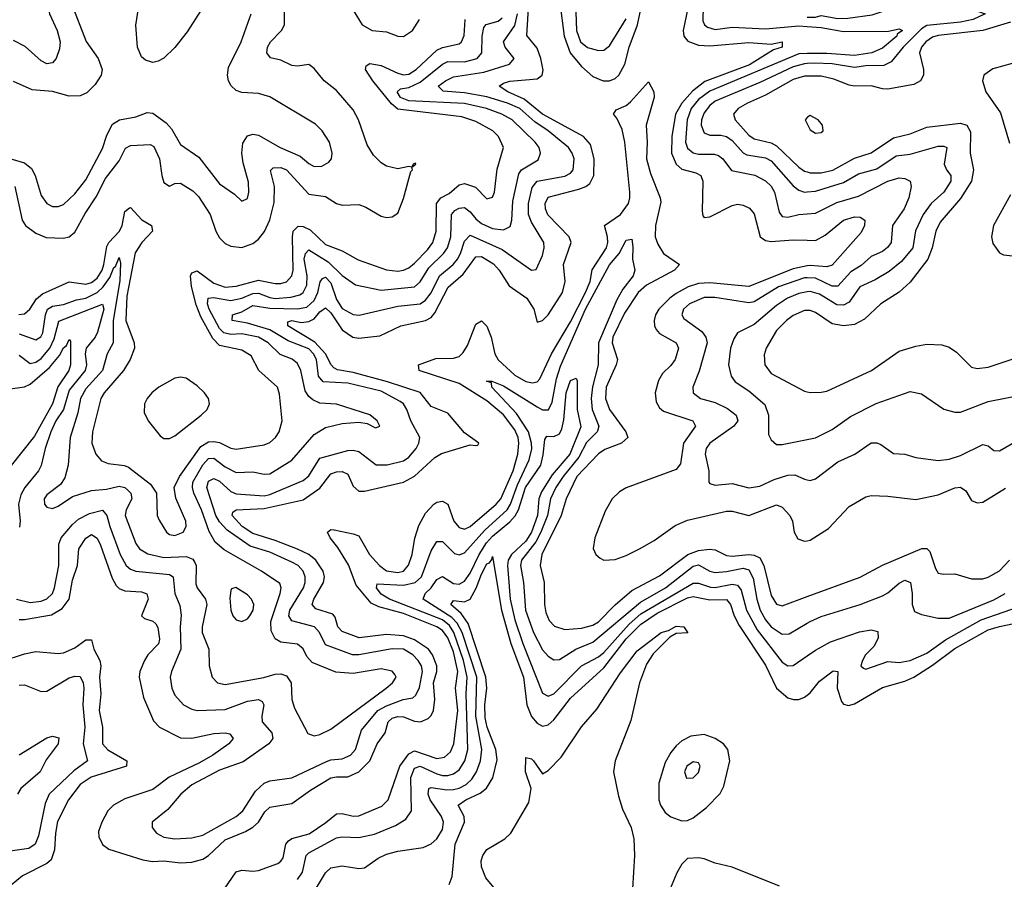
# Model space of a CAD drawing. Header units: inches. Extents: x 1649636 to 1815363, y 506543 to 641975.
# Tile 501 of 656: x 1757172 to 1760708, y 545824 to 548909. Entities that reach past the tile are written whole.
import ezdxf

# ---------------------------------------------------------------- set-up
doc = ezdxf.new("R2010")
doc.units = ezdxf.units.IN
doc.header["$MEASUREMENT"] = 0
doc.layers.add('B7554', color=7, linetype='Continuous')
doc.layers.add('B7564', color=7, linetype='Continuous')

msp = doc.modelspace()

# ---------------------------------------------------------------- linework, layer by layer
at = {"layer": 'B7554', "color": 5}
for points, elevation in [([(1757110, 549362.4), (1757182, 549322), (1757201.6, 549301.6), (1757215.8, 549270), (1757229.1, 549190), (1757241.7, 549161.7), (1757268.7, 549130), (1757325.4, 549090), (1757345, 549070), (1757353.7, 549050), (1757352.8, 548990), (1757357.2, 548970), (1757410.5, 548830.5), (1757454, 548770), (1757468, 548730), (1757464.4, 548710), (1757443.2, 548676.8), (1757413.1, 548646.9), (1757390, 548635.9), (1757350, 548635), (1757290, 548651.5), (1757217.3, 548657.3), (1757150, 548687.3)], 640), ([(1760000, 549308.5), (1759972.9, 549307.1), (1759910, 549297.2), (1759810, 549249.4), (1759740.6, 549199.4), (1759686.5, 549170), (1759650, 549136.5), (1759630.1, 549090), (1759629.8, 549070), (1759645.4, 549010), (1759625.5, 548930), (1759625.4, 548905.4), (1759630.9, 548890.9), (1759642.1, 548882.1), (1759670, 548874.4), (1759730, 548882), (1759850, 548876.4), (1759970, 548886.8), (1760000, 548884.8)], 540), ([(1757170, 549105.9), (1757186.6, 549086.6), (1757237.8, 549050), (1757256.3, 549030), (1757279.7, 548930), (1757306.8, 548870), (1757317.5, 548830), (1757315.8, 548804.2), (1757302.9, 548770), (1757290, 548754.2), (1757270, 548750.6), (1757250, 548761.1), (1757192.3, 548812.3), (1757150, 548834.1)], 620), ([(1757853.1, 548990), (1757774.3, 548865.7), (1757730, 548809.7), (1757690, 548771.1), (1757670, 548759.7), (1757650, 548755.4), (1757624.2, 548764.2), (1757610, 548776.2), (1757595.3, 548810), (1757589.8, 548889.8), (1757599.5, 548950)], 640), ([(1759112.1, 548970), (1759127.1, 548850), (1759148.5, 548790), (1759190, 548741.5), (1759230, 548704.6), (1759267.6, 548690), (1759290, 548690.1), (1759310, 548698.4), (1759323, 548710), (1759344.6, 548750), (1759360.6, 548810), (1759390.7, 548890.7), (1759415.4, 549010)], 520), ([(1757155.1, 548310), (1757181.2, 548190), (1757193, 548170), (1757230, 548143.5), (1757267.2, 548127.2), (1757330, 548125.2), (1757350, 548129.6), (1757370, 548146), (1757407, 548213), (1757446.9, 548273.1), (1757480.3, 548339.7), (1757530, 548402.2), (1757552, 548448), (1757570, 548457.5), (1757641.3, 548461.3), (1757653.7, 548453.7), (1757674.8, 548410), (1757682.3, 548350), (1757690, 548324.6), (1757710, 548312.2), (1757730, 548320.9), (1757750, 548322.2), (1757794.5, 548294.5), (1757814.6, 548274.6), (1757856.8, 548210), (1757876.2, 548150), (1757890, 548126.1), (1757910, 548106.5), (1757930, 548096.9), (1757970, 548092.1), (1758010, 548105.5), (1758030, 548122), (1758051, 548149), (1758070, 548191), (1758086.5, 548253.5), (1758087.6, 548310), (1758072.5, 548367.5), (1758082.8, 548377.2), (1758110, 548378.1), (1758130.6, 548370.6), (1758210, 548283), (1758270, 548274.5), (1758310, 548249.1), (1758330, 548243.6), (1758390, 548245.4), (1758415.7, 548235.7), (1758470, 548203.5), (1758490, 548199.7), (1758510, 548201.6), (1758530, 548215.3), (1758550, 548267), (1758576.3, 548363.7), (1758582.7, 548370), (1758580.2, 548379.8), (1758595.3, 548390), (1758593.6, 548393.6), (1758584.7, 548390), (1758579.8, 548380.2), (1758570, 548382.7), (1758530, 548374.2), (1758490, 548383.5), (1758470, 548395.3), (1758442.6, 548422.6), (1758419.5, 548459.5), (1758389.4, 548550), (1758370, 548586), (1758310, 548655.4), (1758265.3, 548690), (1758230, 548734.2), (1758210, 548748.7), (1758170, 548742.6), (1758150, 548744.1), (1758110, 548764), (1758072.4, 548772.4), (1758059.9, 548790), (1758062.6, 548810), (1758072.6, 548830), (1758111.9, 548870), (1758123.4, 548890), (1758123.7, 548950)], 620), ([(1757170, 546756.2), (1757190, 546756.6), (1757286.1, 546773.9), (1757324.4, 546795.6), (1757350.2, 546829.8), (1757362.1, 546897.9), (1757379.8, 546950), (1757385.1, 547010), (1757410, 547049), (1757430, 547061.2), (1757450, 547048.2), (1757463.1, 547023.1), (1757504.5, 546904.5), (1757519.1, 546879.1), (1757530, 546868.3), (1757550, 546859.7), (1757610, 546855.5), (1757628.9, 546848.9), (1757633.7, 546830), (1757610.2, 546770), (1757620.3, 546760.3), (1757650, 546750.8), (1757660.8, 546740.8), (1757668.4, 546728.4), (1757674.2, 546685.8), (1757670.7, 546669.3), (1757632.4, 546630), (1757620.1, 546610), (1757603.6, 546570), (1757601.6, 546550), (1757617.1, 546477.1), (1757652.5, 546392.5), (1757674, 546370), (1757750, 546332.5), (1757790, 546330.9), (1757870, 546347.9), (1757910.1, 546350.1), (1757926.7, 546346.7), (1757938.4, 546330), (1757923, 546310), (1757865.8, 546270), (1757817.7, 546242.3), (1757708.5, 546191.5), (1757650, 546146.4), (1757550, 546113.5), (1757509.5, 546090.5), (1757488.9, 546070), (1757466.8, 546030), (1757455.8, 545995.8), (1757456.4, 545976.4), (1757469.6, 545949.6), (1757492.8, 545932.8), (1757614.2, 545894.2), (1757648.7, 545888.7), (1757690, 545890.9), (1757750, 545884), (1757790, 545885.6), (1757830, 545897), (1757850, 545909.3), (1757910, 545966.5), (1757983.7, 545996.3), (1758010, 546011.7), (1758029.9, 546030), (1758053, 546067), (1758070, 546083), (1758150, 546096.3), (1758216.2, 546143.8), (1758290, 546188.1), (1758310, 546192.7), (1758350, 546192.4), (1758390, 546209.7), (1758430, 546250.1), (1758455.7, 546310), (1758485.2, 546350), (1758495.2, 546390), (1758510, 546402.3), (1758530, 546408.1), (1758550, 546407), (1758590, 546392), (1758611.1, 546388.9), (1758639, 546401), (1758650, 546412.1), (1758658.2, 546430), (1758662.9, 546470), (1758658.6, 546530), (1758670.4, 546570), (1758670.6, 546590), (1758654.7, 546630), (1758639.8, 546650), (1758590, 546683.8), (1758550, 546698.2), (1758490, 546703), (1758391.1, 546691.1), (1758330, 546714), (1758315, 546730), (1758305.2, 546765.2), (1758296.3, 546776.3), (1758235.2, 546795.2), (1758222.5, 546810), (1758228.3, 546830), (1758263, 546890), (1758267.3, 546910), (1758262.3, 546930), (1758235.2, 546970), (1758210.3, 546990.3), (1758170, 547009), (1758090, 547040.7), (1758010, 547065), (1757971.2, 547090), (1757935.3, 547130), (1757938, 547142), (1757949.5, 547150), (1758050, 547155), (1758190, 547186.1), (1758250, 547228.1), (1758290, 547279.5), (1758310, 547286.8), (1758330, 547288.1), (1758350, 547278), (1758370, 547234.8), (1758390, 547217.8), (1758410, 547216.9), (1758550, 547249.3), (1758590, 547271.2), (1758662.5, 547337.5), (1758687.3, 547352.7), (1758790, 547383.2), (1758810, 547380.5), (1758817.2, 547382.8), (1758820.9, 547390), (1758770, 547427), (1758710, 547496.9), (1758650, 547520.7), (1758610, 547570.7), (1758493.1, 547610), (1758370, 547643.1), (1758313.1, 547653.1), (1758300.1, 547660.1), (1758290.3, 547670.3), (1758270, 547710), (1758232.2, 547752.2), (1758135, 547810), (1758135.1, 547824.9), (1758150, 547830), (1758182.6, 547822.6), (1758210, 547825.7), (1758230, 547835.8), (1758250, 547861), (1758270, 547874.6), (1758290, 547856.6), (1758330, 547796.5), (1758368.8, 547770), (1758390, 547766.5), (1758465.4, 547774.6), (1758541.1, 547810), (1758630, 547829.7), (1758650, 547840.8), (1758663.3, 547856.7), (1758711, 547949), (1758764.2, 547995.8), (1758810, 548058.3), (1758830, 548059.4), (1758873.4, 548033.4), (1758893.8, 548010), (1758930, 547953.8), (1758993.6, 547910), (1759018.6, 547870), (1759030, 547823.2), (1759050, 547829.5), (1759070, 547850.1), (1759121.5, 547930), (1759131.3, 547970), (1759124.8, 548030), (1759152, 548110), (1759145.6, 548130), (1759068.8, 548208.8), (1759059.8, 548230), (1759058.6, 548250), (1759070, 548272.7), (1759179.7, 548300.3), (1759205.2, 548310), (1759218.9, 548321.1), (1759234.2, 548350), (1759234.9, 548410), (1759221.4, 548461.4), (1759196.2, 548490), (1759050, 548570), (1758983.5, 548623.5), (1758925.2, 548650), (1758894.4, 548670), (1758910, 548681.1), (1758931.7, 548688.3), (1759030, 548696.6), (1759048.1, 548710), (1759051.7, 548728.3), (1759044, 548770), (1759030, 548807), (1758992.7, 548852.7), (1758999.9, 548970)], 520), ([(1759167.6, 548970), (1759171.7, 548870), (1759186.2, 548830), (1759211.3, 548808.7), (1759250, 548797.9), (1759270, 548799.3), (1759290, 548815), (1759350, 548911.7)], 540), ([(1759571.9, 548950), (1759554.3, 548870), (1759557.4, 548850), (1759571.6, 548831.6), (1759610, 548817.5), (1759650, 548815.2), (1759790, 548827.3), (1759870, 548821.3), (1759910, 548830.1), (1759910.1, 548810), (1759879.4, 548800.6), (1759792.9, 548747.1), (1759632.5, 548687.5), (1759588, 548652), (1759549.6, 548610), (1759527.6, 548570), (1759513.5, 548490), (1759512.6, 548430), (1759529.7, 548390), (1759550, 548372.1), (1759599.8, 548359.8), (1759617.4, 548350), (1759625, 548330), (1759622.5, 548222.5), (1759625, 548205), (1759630, 548199.3), (1759650, 548201.5), (1759730, 548241.9), (1759750, 548246.6), (1759770, 548243.7), (1759792.9, 548232.9), (1759810, 548212.8), (1759831.4, 548130), (1759850, 548116.9), (1759870, 548113.2), (1759950, 548119), (1760000, 548117.6)], 520), ([(1757140.9, 548410), (1757190, 548395), (1757214.9, 548374.9), (1757228.4, 548350), (1757250, 548278.3), (1757269.7, 548249.7), (1757290, 548239.2), (1757310, 548238.3), (1757330, 548246.3), (1757370, 548284.4), (1757410, 548334.4), (1757470, 548446.9), (1757485.6, 548494.4), (1757505.9, 548534.1), (1757530.5, 548549.5), (1757590, 548560.7), (1757630, 548575.6), (1757650, 548573.8), (1757698.7, 548538.7), (1757717.3, 548517.3), (1757750, 548460.6), (1757815.2, 548415.2), (1757890, 548320.3), (1757943.1, 548283.1), (1757970, 548258), (1757990, 548267.3), (1757995.6, 548290), (1757993.9, 548326.1), (1757974.8, 548394.8), (1757969.9, 548430), (1757973.6, 548466.4), (1757990, 548492.1), (1758010, 548498.4), (1758030, 548494.2), (1758107.1, 548450), (1758179.4, 548419.4), (1758210, 548392.9), (1758230, 548381.8), (1758257, 548383), (1758282.8, 548397.2), (1758292.4, 548410), (1758294.5, 548430), (1758285.3, 548470), (1758258.5, 548510), (1758234.1, 548534.1), (1758070, 548631.7), (1758030, 548644.1), (1757970, 548647.2), (1757950, 548654.6), (1757931.6, 548671.6), (1757922.2, 548690), (1757918.4, 548710), (1757922.4, 548737.6), (1757967.3, 548830), (1758003.9, 548930)], 640), ([(1757161.5, 546830), (1757210, 546818.2), (1757250, 546823), (1757270, 546830.5), (1757290.2, 546849.8), (1757297.7, 546870), (1757312.7, 546950), (1757312.4, 547027.6), (1757321.3, 547050), (1757362, 547098), (1757383.4, 547116.6), (1757423.5, 547136.5), (1757470, 547149.1), (1757485.8, 547130), (1757495.7, 547090), (1757533, 546990), (1757554.8, 546950), (1757570, 546937.5), (1757590, 546930.4), (1757710, 546918.2), (1757723.9, 546910), (1757729.2, 546850), (1757747.4, 546807.4), (1757752.7, 546772.7), (1757748.5, 546730), (1757750.9, 546650), (1757717, 546570), (1757712.9, 546550), (1757719.2, 546510), (1757730, 546485.5), (1757760.2, 546450), (1757790, 546434.4), (1757810, 546429.6), (1757910, 546433.9), (1757990, 546464), (1758030.4, 546470), (1758043, 546463), (1758049.4, 546450), (1758041.3, 546410), (1758042.9, 546390), (1758077.6, 546350), (1758080.8, 546330), (1758067.3, 546310), (1757974.2, 546245.8), (1757890, 546215.6), (1757790, 546163.6), (1757750.8, 546130), (1757704.5, 546075.5), (1757647.6, 546030), (1757647.9, 546010), (1757663.2, 545990), (1757690, 545975.5), (1757729.6, 545969.6), (1757790, 545973.8), (1757830, 545983.3), (1757950, 546050.1), (1757974.1, 546070), (1758019, 546141), (1758050.3, 546169.7), (1758070, 546178.3), (1758150, 546189.1), (1758273.4, 546246.6), (1758290, 546252.9), (1758330, 546256.6), (1758360.2, 546270), (1758378.1, 546290), (1758400.1, 546359.9), (1758457.8, 546430), (1758490, 546447.5), (1758549.1, 546469.1), (1758584.3, 546475.7), (1758595.3, 546484.7), (1758607.4, 546512.6), (1758618.6, 546570), (1758615.2, 546590), (1758603.4, 546610), (1758583.4, 546630), (1758550.2, 546650.2), (1758510, 546651.8), (1758390, 546629.6), (1758366.9, 546630), (1758270, 546666.2), (1758249.1, 546710), (1758230.9, 546730.9), (1758150, 546751.7), (1758138.8, 546770), (1758142.4, 546790), (1758191.3, 546870), (1758197.7, 546890), (1758197.4, 546910), (1758189.9, 546930), (1758172.6, 546950), (1758150, 546962.6), (1758070, 546998.4), (1758000.4, 547020.4), (1757917.1, 547077.1), (1757890, 547107.4), (1757877.2, 547130), (1757844.5, 547230), (1757850, 547253.4), (1757870, 547262.6), (1757890, 547252.8), (1757930, 547216.3), (1757950, 547207.4), (1758050, 547200.6), (1758070, 547205.3), (1758190, 547256), (1758210, 547272.4), (1758250, 547335.8), (1758350, 547363.5), (1758370, 547364.9), (1758390, 547360.1), (1758452.2, 547312.2), (1758492.2, 547312.2), (1758550, 547326.2), (1758570, 547339.6), (1758595.9, 547370), (1758605.9, 547390), (1758608.6, 547410), (1758576.6, 547470), (1758562.4, 547510), (1758550.4, 547530), (1758538.8, 547538.8), (1758470, 547575.8), (1758350, 547605.2), (1758262, 547610), (1758245.7, 547630), (1758238.5, 547690), (1758227.5, 547710), (1758210, 547728.3), (1758136.6, 547756.6), (1758070, 547796.3), (1757990, 547819.5), (1757935.1, 547830), (1757936.8, 547850), (1757970, 547861.3), (1758010, 547883), (1758070, 547873.7), (1758170, 547871.8), (1758203.1, 547876.9), (1758230, 547901.7), (1758243.3, 547930), (1758251.1, 547968.9), (1758259.9, 547980.1), (1758270, 547984.6), (1758290, 547965.1), (1758310, 547905.3), (1758330, 547873), (1758370, 547850.6), (1758390.8, 547849.2), (1758530, 547881.2), (1758610, 547889.7), (1758630, 547902.6), (1758650, 547928.3), (1758679.8, 547990), (1758728.9, 548031.1), (1758744.5, 548050), (1758755.6, 548070), (1758770, 548114.7), (1758790, 548136), (1758904.4, 548084.4), (1759010, 548010.3), (1759027.1, 548012.9), (1759050, 548063.1), (1759055.8, 548090), (1759054, 548110), (1759010, 548182.5), (1758999.6, 548210), (1758998.9, 548250), (1759012.9, 548307.1), (1759030.2, 548329.8), (1759130, 548347.1), (1759150, 548358.1), (1759159.7, 548370), (1759162.7, 548410), (1759156.2, 548430), (1759142.4, 548450), (1759069.9, 548510), (1759022.5, 548542.5), (1758968.7, 548590), (1758924.4, 548610), (1758850, 548632.1), (1758770, 548646.1), (1758692.3, 548652.3), (1758675.4, 548670), (1758700.7, 548690), (1758730, 548704.3), (1758838.8, 548721.2), (1758931.1, 548750), (1758947.6, 548770), (1758915.3, 548810), (1758909.9, 548830), (1758950, 548887.7), (1758960.3, 548930)], 540), ([(1757168.9, 547851.1), (1757190, 547853.2), (1757209.2, 547870.8), (1757232.2, 547907.8), (1757254.4, 547925.6), (1757350, 547967.9), (1757410, 547959.5), (1757430, 547966), (1757450, 547981.1), (1757468.4, 548010), (1757475, 548030), (1757485.1, 548094.9), (1757492.5, 548110), (1757530.8, 548150), (1757540.1, 548170), (1757550, 548220.4), (1757566.1, 548233.9), (1757570, 548235.2), (1757611, 548191), (1757645.9, 548170), (1757649.1, 548150), (1757610.4, 548110), (1757587.2, 548072.8), (1757556.6, 547916.6), (1757553.1, 547830), (1757583.9, 547750), (1757585.2, 547730), (1757568.8, 547690), (1757544.8, 547650), (1757475.6, 547570), (1757464.1, 547550), (1757433.3, 547430), (1757432, 547390), (1757446, 547350), (1757466.6, 547326.6), (1757490, 547316.3), (1757549.1, 547309.1), (1757562.8, 547302.8), (1757641.8, 547241.8), (1757663.5, 547210), (1757666.5, 547130), (1757672.8, 547112.8), (1757699, 547070), (1757710, 547062), (1757730, 547057.7), (1757759.8, 547070), (1757770.4, 547090), (1757768.9, 547110), (1757732.5, 547192.5), (1757727.5, 547230), (1757746.3, 547270), (1757822.6, 547377.4), (1757850, 547394), (1757870, 547395.5), (1757890, 547392), (1757930, 547372), (1757950, 547368.5), (1758050, 547383.7), (1758070, 547392), (1758091.2, 547410), (1758104.1, 547430), (1758114.7, 547470), (1758105.8, 547565.8), (1758097.7, 547590), (1758030.6, 547650), (1758003.2, 547703.2), (1757970, 547723.3), (1757890, 547739.6), (1757865.3, 547765.3), (1757823.1, 547843.1), (1757805.9, 547885.9), (1757788.8, 547951.2), (1757786.1, 547990), (1757790, 548001), (1757810, 548007.3), (1757870, 547963.4), (1757910, 547948.8), (1757950, 547952.5), (1758030, 547974.1), (1758090, 547961.9), (1758110, 547962.1), (1758130, 547968.9), (1758150, 547990.3), (1758153.8, 548010), (1758151.6, 548130), (1758154.7, 548150), (1758171.8, 548168.2), (1758190, 548166.9), (1758215.3, 548155.3), (1758270, 548101.8), (1758330, 548079.5), (1758387.6, 548047.6), (1758490, 548011.2), (1758530, 548007), (1758550, 548009.7), (1758570, 548018.2), (1758590, 548035), (1758636.9, 548083.1), (1758656.3, 548110), (1758668, 548150), (1758668.9, 548250), (1758684, 548270), (1758714.7, 548285.3), (1758750, 548315.9), (1758770, 548321.3), (1758808.4, 548308.4), (1758850, 548266.5), (1758870, 548271.8), (1758876.7, 548290), (1758887.1, 548372.9), (1758909.1, 548450), (1758891.9, 548490), (1758871.3, 548510), (1758810, 548544), (1758760, 548560), (1758530, 548588.1), (1758507.2, 548607.2), (1758440.4, 548690), (1758414.2, 548730), (1758416.3, 548743.7), (1758430, 548751.6), (1758470, 548744.1), (1758530, 548716.6), (1758550, 548711.4), (1758570, 548713.8), (1758596.3, 548730), (1758670, 548799.3), (1758690, 548809.8), (1758750, 548822.5), (1758759.1, 548830), (1758768.3, 548851.7), (1758772.2, 548910)], 580), ([(1757170, 547781.6), (1757230, 547759.9), (1757248.6, 547771.4), (1757255, 547785), (1757264.6, 547850), (1757272.8, 547870), (1757290, 547881.4), (1757330, 547886.7), (1757376.7, 547903.3), (1757410.1, 547909.9), (1757450, 547930), (1757472.4, 547950), (1757496.2, 547983.8), (1757510, 548020.2), (1757516.1, 548023.9), (1757530, 548055.2), (1757534.8, 548034.8), (1757531.4, 547971.4), (1757507.7, 547830), (1757507.6, 547750), (1757486.4, 547710), (1757470.1, 547650), (1757410, 547584.9), (1757390.7, 547550), (1757381.3, 547498.7), (1757354.2, 547410), (1757346.5, 547310), (1757334.6, 547265.4), (1757318.6, 547241.4), (1757270, 547203.9), (1757260.6, 547190), (1757261.1, 547170), (1757270, 547159.7), (1757290, 547155.6), (1757310, 547163.7), (1757362, 547198), (1757430, 547219.6), (1757484.5, 547224.5), (1757530, 547234.7), (1757550, 547230.1), (1757560.9, 547220.9), (1757571.7, 547210), (1757574.7, 547190), (1757554.6, 547150), (1757551.4, 547130), (1757589.8, 547029.8), (1757602.3, 547010), (1757632, 546992), (1757690, 546978.8), (1757770, 546982.6), (1757793.5, 546973.5), (1757801.5, 546961.5), (1757805.8, 546950), (1757804.8, 546884.8), (1757810.1, 546870), (1757839.6, 546830), (1757843.8, 546810), (1757827.1, 546730), (1757827.8, 546710), (1757852.1, 546650), (1757852.2, 546590), (1757863.6, 546550), (1757883.1, 546530), (1757910, 546523.3), (1758049.1, 546549.1), (1758090, 546560.8), (1758110, 546561.5), (1758130, 546554.4), (1758147.6, 546530), (1758150.1, 546470), (1758158.6, 546438.6), (1758207.4, 546347.4), (1758230, 546338.8), (1758250, 546343.7), (1758290, 546363.7), (1758488.6, 546510), (1758511.4, 546530), (1758524.4, 546550), (1758519.7, 546559.7), (1758510, 546571.8), (1758470, 546579.5), (1758370, 546562.4), (1758307.7, 546567.7), (1758222.5, 546602.5), (1758203.6, 546623.6), (1758190, 546651.6), (1758170, 546668.4), (1758110, 546675.6), (1758090, 546687.6), (1758075.7, 546715.7), (1758074.4, 546750), (1758108.2, 546850), (1758110.9, 546870), (1758106.4, 546886.4), (1758040.3, 546930), (1757906.4, 547006.4), (1757873.8, 547033.8), (1757852.9, 547072.9), (1757825.4, 547150), (1757797.3, 547210), (1757792.5, 547230), (1757794.1, 547250), (1757830, 547311.4), (1757850, 547334.6), (1757870, 547336.2), (1757910, 547304), (1757950, 547283.9), (1758010, 547286.3), (1758050, 547278), (1758070, 547279.5), (1758150, 547328.3), (1758230, 547421), (1758270, 547445.8), (1758330, 547460.2), (1758390, 547465.2), (1758420, 547460), (1758450, 547444.2), (1758465.2, 547450), (1758455.8, 547470), (1758430, 547490.8), (1758310, 547529.8), (1758250, 547533.5), (1758224.5, 547544.5), (1758210, 547556.8), (1758197, 547577), (1758181.8, 547650), (1758170, 547674.9), (1758150.7, 547690.7), (1758108, 547708), (1758064.3, 547750), (1758030, 547769.4), (1757970, 547781.6), (1757930, 547779.2), (1757905.6, 547785.6), (1757890, 547801.3), (1757852.7, 547870), (1757846.5, 547890), (1757849.1, 547910), (1757868.4, 547911.6), (1757930, 547901.3), (1757970, 547909.8), (1758010, 547926.7), (1758030, 547927.7), (1758070, 547911.8), (1758090, 547909.1), (1758146.4, 547913.6), (1758177.7, 547922.3), (1758190.7, 547930), (1758203.9, 547956.1), (1758204.8, 547990), (1758193.9, 548050), (1758198, 548070), (1758210, 548083.3), (1758280, 548040), (1758330, 547990.9), (1758378, 547958), (1758470, 547938.9), (1758589.9, 547950.1), (1758610, 547968.5), (1758641.4, 548018.6), (1758694.2, 548070), (1758708.6, 548090), (1758720.1, 548130), (1758723.3, 548210), (1758735.3, 548224.7), (1758750, 548232.9), (1758770, 548234.7), (1758790, 548219.8), (1758810, 548194.2), (1758830, 548177.5), (1758870, 548160.1), (1758910, 548155.5), (1758933.6, 548166.4), (1758939.4, 548190), (1758942.5, 548257.5), (1758964.5, 548355.5), (1758973.9, 548370), (1759033.4, 548406.6), (1759042.9, 548430), (1759037.7, 548450), (1759023.6, 548470), (1758940.9, 548550), (1758903, 548570), (1758848.1, 548590), (1758770, 548608.4), (1758570, 548618.4), (1758539.7, 548630), (1758527.2, 548650), (1758539.2, 548660.8), (1758570, 548665.9), (1758610, 548685), (1758690.8, 548749.2), (1758710, 548759.5), (1758770, 548757.6), (1758814.5, 548770), (1758831.7, 548790), (1758832.4, 548850), (1758839.2, 548880.8), (1758847.7, 548892.3), (1758890, 548903.2), (1758904.2, 548915.8)], 560), ([(1758370, 548943.2), (1758401.8, 548890), (1758438, 548870), (1758490, 548865), (1758530, 548850.1), (1758550, 548848.9), (1758582.7, 548870), (1758607.3, 548910)], 620), ([(1760000, 548787.3), (1759970, 548786.9), (1759650, 548653.1), (1759610, 548622.9), (1759583.7, 548590), (1759568.9, 548550), (1759563.4, 548470), (1759570, 548448.3), (1759590, 548431.4), (1759610, 548426.4), (1759666, 548426), (1759681.2, 548421.2), (1759696.4, 548410), (1759727.6, 548367.6), (1759811.3, 548351.3), (1759850, 548330.6), (1759870, 548311.2), (1759882.5, 548290), (1759898.8, 548218.8), (1759910, 548202.5), (1759930, 548200.6), (1759970, 548210.5), (1760000, 548212.7)], 540), ([(1760000, 548751.6), (1759990, 548750.8), (1759950, 548739.7), (1759830, 548683.3), (1759670, 548616.2), (1759650, 548601), (1759630, 548575.3), (1759620.7, 548550), (1759619.2, 548530), (1759630, 548502.5), (1759650, 548495.1), (1759690, 548495.1), (1759710, 548490.1), (1759730, 548476), (1759770, 548431.3), (1759783.6, 548423.6), (1759850, 548413.4), (1759870, 548402.8), (1759950, 548312.9), (1759970, 548296.9), (1759990, 548290.5), (1760000, 548291.2)], 560), ([(1760000, 548706.2), (1759990, 548706.1), (1759950, 548694.2), (1759850, 548638.4), (1759785.3, 548610), (1759751.5, 548590), (1759735.3, 548570), (1759741.7, 548550), (1759790, 548494.7), (1759810, 548481.1), (1759870, 548467.1), (1759890, 548456.6), (1759970, 548379.7), (1759990, 548366), (1760000, 548362.6)], 580), ([(1757907.6, 545790), (1757950, 545851.6), (1757970, 545856.8), (1758010, 545853.2), (1758030, 545856.3), (1758098.7, 545881.3), (1758110.6, 545889.4), (1758118, 545902), (1758128.5, 545950), (1758137.4, 545962.6), (1758149.2, 545970.8), (1758211.9, 545988.1), (1758271.9, 546028.1), (1758310, 546059.7), (1758330, 546060.6), (1758370, 546050.4), (1758390, 546052.4), (1758472.9, 546087.1), (1758495.2, 546110), (1758537.1, 546230), (1758570, 546274.9), (1758590, 546285), (1758670, 546257.4), (1758697.2, 546262.8), (1758718.6, 546281.4), (1758731.3, 546310), (1758745.5, 546430), (1758737.4, 546510), (1758745.5, 546570), (1758730, 546640.4), (1758710, 546690.8), (1758690, 546717.4), (1758670, 546730.7), (1758550, 546778.1), (1758462.2, 546802.2), (1758434.9, 546814.9), (1758380, 546880), (1758353.4, 546953.4), (1758314.9, 547014.9), (1758286.7, 547050), (1758277.6, 547070), (1758290, 547079.3), (1758302, 547078), (1758370, 547064.6), (1758390, 547056.6), (1758428.1, 546990), (1758463.8, 546950), (1758490, 546931), (1758530, 546924.9), (1758550, 546930.5), (1758568.6, 546951.4), (1758581.9, 546990), (1758591.7, 547048.3), (1758605.6, 547094.4), (1758630, 547137.8), (1758659, 547170), (1758670, 547177.8), (1758690, 547181.6), (1758709.1, 547170), (1758730.6, 547110), (1758750, 547086.3), (1758770, 547081.3), (1758790, 547090.1), (1758882.6, 547170), (1758899.7, 547190), (1758943.9, 547290), (1758960.9, 547350), (1758964.8, 547390), (1758961.9, 547410), (1758950, 547437.6), (1758910, 547491.3), (1758850, 547541.1), (1758750, 547603.2), (1758606.2, 547650), (1758604.4, 547670), (1758666.4, 547693.6), (1758730, 547694.2), (1758750, 547701), (1758765, 547715), (1758780.1, 547739.9), (1758810, 547816), (1758830, 547828.3), (1758850, 547809.1), (1758864.9, 547770), (1758878.4, 547710), (1758890, 547689), (1758950, 547633.6), (1758990, 547610.9), (1759013.7, 547606.3), (1759030, 547609.5), (1759039.5, 547620.5), (1759082.3, 547710), (1759150, 547825.1), (1759203.8, 547930), (1759220.1, 547970), (1759228.4, 548011.6), (1759278.8, 548090), (1759283.7, 548110), (1759282.6, 548130), (1759272.5, 548170), (1759330, 548210), (1759357.9, 548250), (1759363.5, 548270), (1759362.9, 548290), (1759344.8, 548470), (1759335.4, 548515.4), (1759316.2, 548556.2), (1759304.5, 548570), (1759314.3, 548585.7), (1759350, 548601.2), (1759365.9, 548614.1), (1759430, 548686), (1759448.9, 548650), (1759450.8, 548630.8), (1759421.4, 548530), (1759425.4, 548470), (1759423.2, 548410), (1759436.8, 548356.8), (1759472.4, 548270), (1759474.1, 548254.1), (1759455.8, 548170), (1759454.6, 548130), (1759463.2, 548103.2), (1759483.6, 548070), (1759541.9, 548030), (1759523.9, 548010), (1759423.4, 547956.6), (1759392.6, 547930), (1759343.5, 547856.5), (1759302.3, 547770), (1759299.5, 547750), (1759318.4, 547690), (1759314.6, 547670), (1759277.9, 547590), (1759276, 547550), (1759290.5, 547510), (1759348.7, 547430), (1759355.8, 547410), (1759333.2, 547390), (1759273.1, 547366.9), (1759250, 547351.7), (1759173, 547270), (1759134.6, 547190), (1759116.7, 547130), (1759047.1, 546990), (1759041.3, 546950), (1759055.4, 546890), (1759057, 546810), (1759061.9, 546781.9), (1759073.6, 546753.6), (1759092.7, 546732.7), (1759130, 546721.1), (1759190, 546725.6), (1759230, 546736.4), (1759250, 546748.9), (1759310, 546809.7), (1759370, 546860.8), (1759470, 546913.3), (1759571.3, 546990), (1759610, 547004.2), (1759649.1, 547009.1), (1759670, 547006.5), (1759710, 546986.6), (1759730, 546984.4), (1759790, 546990), (1759810, 546988.1), (1759830, 546977.8), (1759844.3, 546950), (1759870, 546842.9), (1759890, 546811.9), (1759910, 546805.7), (1760000, 546838.8)], 480), ([(1760000, 548558), (1759993.1, 548550), (1760000, 548535.4)], 620), ([(1758170, 545824.2), (1758187.5, 545850), (1758200.4, 545910), (1758210, 545919.6), (1758310, 545973.5), (1758330, 545977.1), (1758390, 545974.9), (1758446.3, 545986.3), (1758522.2, 546017.8), (1758559.4, 546040.6), (1758579.6, 546070), (1758577, 546190), (1758590, 546223.4), (1758610, 546230.5), (1758670, 546202.5), (1758690, 546197.5), (1758710, 546197.3), (1758730, 546203.3), (1758750, 546217.6), (1758770.6, 546249.4), (1758781.2, 546290), (1758775.7, 546490), (1758779, 546550), (1758766.4, 546610), (1758731.6, 546710), (1758715.1, 546735.1), (1758690, 546755), (1758500.7, 546830), (1758470, 546847.9), (1758453.4, 546870), (1758455.8, 546884.2), (1758550, 546879.4), (1758592.4, 546890), (1758614.9, 546910), (1758650, 547003.5), (1758670, 547036.6), (1758690, 547036.2), (1758734.1, 546994.1), (1758750, 546988.6), (1758770, 546996.2), (1758843, 547077), (1758922.2, 547150), (1758934.4, 547170), (1758959.7, 547240.3), (1759002.2, 547330), (1759010.7, 547369.3), (1759010.4, 547390), (1758999.4, 547430), (1758956.2, 547496.2), (1758868.1, 547590), (1758866.4, 547606.4), (1758848, 547612), (1758867.5, 547612.5), (1758910, 547595.3), (1759030, 547519.6), (1759050, 547509), (1759070.8, 547509.2), (1759083.9, 547536.1), (1759100, 547620), (1759114.5, 547665.5), (1759204.2, 547870), (1759290, 548028.8), (1759324.3, 548070), (1759350, 548117.8), (1759370, 548122), (1759374.4, 548094.4), (1759372.8, 548050), (1759380.8, 548010), (1759375.2, 547990), (1759338.1, 547941.9), (1759315.9, 547904.1), (1759250.7, 547750), (1759249.8, 547670), (1759228.5, 547591.5), (1759224, 547550), (1759228.2, 547510), (1759251.2, 547450), (1759247.2, 547432.8), (1759246.2, 547430), (1759208, 547392), (1759180.3, 547339.7), (1759123.3, 547270), (1759097.9, 547230), (1759078.2, 547190), (1759067.3, 547130), (1759044, 547070), (1759025.1, 547034.9), (1758974.5, 546970), (1758970.5, 546950.5), (1758981.1, 546890), (1758988.7, 546790), (1759017, 546710), (1759050, 546647.6), (1759070, 546625), (1759090, 546612.5), (1759110, 546612.9), (1759169.1, 546650), (1759230, 546675.3), (1759401.3, 546818.7), (1759491.7, 546870), (1759590, 546948.2), (1759610, 546952.4), (1759650, 546930.1), (1759670, 546925.7), (1759710, 546928.5), (1759770, 546940.5), (1759790, 546935.1), (1759805.3, 546905.3), (1759818.6, 546830), (1759831.5, 546790), (1759850, 546755.6), (1759870, 546730.5), (1759910, 546704), (1759934.7, 546705.3), (1760000, 546743.7)], 460), ([(1760000, 548025.2), (1759950, 548015.2), (1759790, 547951.4), (1759650, 547964.3), (1759610, 547962.2), (1759573, 547950), (1759530, 547926.2), (1759506.8, 547910), (1759467.5, 547870), (1759454.9, 547850), (1759450.9, 547830), (1759451.6, 547810), (1759457.5, 547797.5), (1759470, 547783.3), (1759529.3, 547750), (1759538, 547730), (1759525.3, 547690), (1759510, 547668.1), (1759480.7, 547639.3), (1759465.7, 547614.3), (1759454.4, 547570), (1759457.9, 547537.9), (1759470, 547516.3), (1759484.3, 547504.3), (1759589.1, 547470), (1759598.9, 547450), (1759556, 547390), (1759544.9, 547315.1), (1759530, 547295.3), (1759350, 547228.7), (1759325.6, 547214.4), (1759300.1, 547190), (1759274, 547146), (1759237.9, 547050), (1759231.5, 547011.5), (1759241.5, 546990), (1759256.5, 546976.5), (1759270.1, 546970.1), (1759310, 546972.3), (1759350, 546986), (1759398, 547010), (1759450, 547039.9), (1759526, 547094), (1759570, 547113.3), (1759710, 547145.2), (1759730, 547145.5), (1759790, 547130.1), (1759890, 547168), (1759910, 547159.8), (1759937.9, 547130), (1759946.6, 547110), (1759952.6, 547070), (1759965.9, 547045.9), (1759990, 547037.4), (1760000, 547039.5)], 520), ([(1760000, 547982.4), (1759990, 547982.5), (1759897.1, 547950), (1759810, 547896.5), (1759790, 547892.8), (1759668.4, 547911.6), (1759630, 547912.3), (1759577, 547890), (1759556.2, 547870), (1759549.5, 547850), (1759557.3, 547837.3), (1759621.6, 547790), (1759636.4, 547770), (1759641, 547750), (1759611.8, 547648.2), (1759588.8, 547590), (1759590.2, 547570), (1759616.5, 547550), (1759670, 547534.9), (1759714.3, 547514.3), (1759745.4, 547490), (1759750.6, 547470), (1759736.8, 547450), (1759650.1, 547390), (1759637.3, 547370), (1759633.2, 547350), (1759647.3, 547290), (1759646.5, 547250), (1759650, 547244.4), (1759670, 547238.8), (1759730, 547244.2), (1759790, 547229), (1759830, 547234.6), (1759881.4, 547258.6), (1759930, 547275.1), (1759955.8, 547275.8), (1759990, 547259.7), (1760000, 547257.6)], 540), ([(1760000, 547932.3), (1759970, 547927), (1759929.5, 547910), (1759890, 547883.9), (1759810, 547815.3), (1759750, 547785.1), (1759736.5, 547763.5), (1759724.7, 547730), (1759716.9, 547670), (1759727, 547630), (1759741, 547610), (1759790, 547577.5), (1759848.2, 547528.2), (1759860.8, 547490), (1759860.9, 547420.9), (1759870, 547401.6), (1759890, 547384.9), (1759910, 547384.1), (1760000, 547402.6)], 560), ([(1757170, 547705.8), (1757210, 547675), (1757230, 547679.6), (1757250, 547693), (1757280.3, 547730), (1757295.9, 547764.1), (1757313.1, 547826.9), (1757470, 547887.9), (1757474.6, 547870), (1757452, 547788), (1757443.7, 547770), (1757411.1, 547730), (1757408, 547710), (1757412.5, 547670), (1757407, 547650), (1757350, 547579.4), (1757329.2, 547510.8), (1757302.3, 547470), (1757284.1, 547430), (1757263.3, 547370), (1757250.1, 547309.9), (1757240.3, 547290), (1757190.9, 547230), (1757176.3, 547203.7), (1757168.3, 547170), (1757174.4, 547110), (1757172, 547088)], 540), ([(1760000, 547865.4), (1759990, 547865.5), (1759950, 547847.6), (1759925.8, 547830), (1759890, 547793.2), (1759852.4, 547730), (1759845.9, 547705.9), (1759848.1, 547670), (1759870, 547639.4), (1759990, 547575.5), (1760000, 547573.3)], 580), ([(1757130, 547583.1), (1757190, 547591), (1757210, 547600.8), (1757279.2, 547660.8), (1757315.4, 547704.6), (1757330, 547731.6), (1757340.6, 547739.4), (1757350, 547761.7), (1757355, 547755), (1757355.1, 547670), (1757349.1, 547650), (1757309, 547591), (1757289.8, 547530), (1757225.5, 547414.5), (1757136.9, 547303.1)], 520), ([(1758210, 545748), (1758270, 545847.8), (1758290, 545865.6), (1758330, 545872.5), (1758390, 545863.2), (1758410, 545865.5), (1758459.9, 545899.9), (1758490, 545914.6), (1758530, 545925.5), (1758621, 545939), (1758650, 545951.5), (1758670, 545969.4), (1758690, 546002.8), (1758693.9, 546030), (1758686.5, 546050), (1758645.9, 546110), (1758638.7, 546130), (1758641.4, 546150), (1758650, 546154.4), (1758705.7, 546145.7), (1758730, 546146.6), (1758750, 546151.2), (1758775.3, 546164.7), (1758795.9, 546184.1), (1758812.1, 546210), (1758827.2, 546250), (1758831.4, 546290), (1758809.7, 546409.7), (1758813.8, 546550), (1758761.4, 546710), (1758743.5, 546743.5), (1758723.4, 546763.4), (1758621, 546830), (1758628.7, 546850), (1758650, 546870), (1758670, 546899.8), (1758690, 546911.2), (1758730, 546886.1), (1758750, 546883), (1758770, 546894.7), (1758790, 546922.9), (1758822, 546990), (1758848.6, 547031.4), (1758870, 547056.1), (1758932.8, 547107.2), (1758951.1, 547128.9), (1758963.2, 547150), (1758988.3, 547230), (1759043.4, 547310), (1759052.1, 547347.9), (1759057.3, 547402.7), (1759065.5, 547414.5), (1759090, 547413.8), (1759110, 547423.4), (1759119.3, 547440.7), (1759126.6, 547473.4), (1759134.4, 547570), (1759150, 547614.2), (1759170, 547623.1), (1759173.5, 547613.5), (1759173.9, 547510), (1759187.5, 547447.5), (1759147.9, 547350), (1759084, 547276), (1759045.7, 547214.3), (1759036.1, 547190), (1759031.4, 547130), (1759010.1, 547069.9), (1758990, 547038.3), (1758937.8, 546990), (1758926.8, 546970), (1758923.3, 546950), (1758933.7, 546830), (1758950, 546756.1), (1758979, 546670), (1759050, 546491.8), (1759070, 546481.7), (1759090, 546490.1), (1759189.2, 546590.8), (1759250, 546622.4), (1759270, 546637.7), (1759360.5, 546739.5), (1759402.9, 546777.1), (1759590, 546887.1), (1759610, 546886.8), (1759652.5, 546872.5), (1759670, 546871.8), (1759730, 546883.3), (1759750, 546879.9), (1759762.5, 546862.5), (1759782, 546790), (1759819.9, 546719.9), (1759910, 546603.9), (1759930, 546590.1), (1759950, 546591.4), (1760000, 546626)], 440), ([(1758713.9, 545806.1), (1758725.7, 545834.3), (1758735.8, 545950), (1758769.3, 546030), (1758768.3, 546050), (1758747, 546090), (1758774.1, 546110), (1758826.1, 546133.9), (1758848.5, 546151.5), (1758871.2, 546188.8), (1758886.6, 546253.4), (1758882.1, 546290), (1758850.4, 546370), (1758843.4, 546403.4), (1758843, 546450), (1758850, 546510), (1758846.2, 546550), (1758782.3, 546742.3), (1758758, 546778), (1758720.4, 546810), (1758730, 546824.3), (1758770, 546820.1), (1758790.1, 546829.9), (1758811.4, 546868.6), (1758830, 546919.2), (1758850, 546955.9), (1758859.8, 546960.2), (1758867.7, 546972.3), (1758870, 546982.4), (1758902, 546790), (1758936.4, 546670), (1758981.8, 546550), (1758993.5, 546450), (1759010, 546409.1), (1759030, 546384.9), (1759050, 546373.6), (1759070, 546378.4), (1759090, 546396.6), (1759150, 546474.1), (1759270, 546582.8), (1759350, 546687.3), (1759401.8, 546738.2), (1759460.8, 546779.2), (1759570, 546834.8), (1759590, 546839.3), (1759650, 546827.6), (1759710, 546828.4), (1759724.1, 546810), (1759737.8, 546770), (1759755.7, 546735.7), (1759850, 546593), (1759890, 546510.1), (1759930, 546475.6), (1759950.6, 546469.4), (1759970, 546470.2), (1759990, 546477.7), (1760000, 546485.6)], 420), ([(1758893.1, 545773.1), (1758845.9, 545830), (1758830, 545868.7), (1758829, 545891), (1758835.4, 545910), (1758850, 545931), (1758914.3, 545970), (1758936, 545990), (1759000.5, 546099.5), (1759008.6, 546150), (1758988, 546210), (1758990, 546261.7), (1759010, 546256.6), (1759017, 546250), (1759050, 546202.6), (1759070, 546214.5), (1759116.7, 546263.3), (1759190, 546371.3), (1759244.9, 546435.1), (1759330, 546565.4), (1759390, 546643.9), (1759475.6, 546710), (1759502.3, 546717.7), (1759530, 546732.6), (1759556.4, 546730), (1759571.6, 546708.4), (1759530, 546706), (1759506.2, 546693.8), (1759446.6, 546633.4), (1759423.3, 546596.7), (1759398.1, 546530), (1759366.3, 546393.7), (1759310.8, 546250), (1759304.6, 546210), (1759322.5, 546122.5), (1759336.7, 546076.7), (1759367.8, 546010), (1759377.5, 545970), (1759379.8, 545910), (1759372.4, 545790)], 380), ([(1757110, 546606.6), (1757190, 546633.3), (1757230, 546641.3), (1757310, 546634.4), (1757330, 546636.8), (1757370, 546654.5), (1757410, 546683.9), (1757430, 546684.2), (1757438.5, 546650), (1757459.7, 546610), (1757464, 546590), (1757459.4, 546550), (1757463.9, 546490), (1757457.9, 546430), (1757469.7, 546370), (1757470.1, 546310), (1757488.5, 546288.5), (1757556.8, 546250), (1757555.7, 546230), (1757428.8, 546191.2), (1757390, 546165), (1757348, 546110), (1757308.4, 546031.6), (1757300.4, 545990), (1757297.7, 545930), (1757285.5, 545894.5), (1757270, 545881.2), (1757182.7, 545837.3), (1757100.1, 545770)], 480), ([(1757170, 546521.6), (1757190, 546521.7), (1757250, 546498.6), (1757270, 546499), (1757350, 546547.2), (1757370, 546553.6), (1757390, 546551.7), (1757399.8, 546530), (1757402.5, 546510), (1757398.8, 546450), (1757406.3, 546370), (1757399.8, 546310), (1757415.8, 546250), (1757366.8, 546213.2), (1757277.9, 546130), (1757263.6, 546096.4), (1757239.6, 545980.4), (1757227.4, 545950), (1757205, 545935), (1757130, 545923.9)], 460), ([(1757170, 546271.6), (1757270, 546331.9), (1757290, 546338.5), (1757312.4, 546332.4), (1757311.1, 546310), (1757267.3, 546252.7), (1757245.9, 546210), (1757176.4, 546150), (1757164.1, 546130)], 440), ([(1759900.3, 545800.3), (1759730, 545868.4), (1759670, 545882.2), (1759630, 545898), (1759610, 545901.5), (1759570, 545899.6), (1759550, 545879.1), (1759532.2, 545847.8), (1759507.9, 545790)], 420)]:
    msp.add_lwpolyline(points, dxfattribs=dict(at, elevation=elevation))
for points, elevation in [([(1757750, 547626.8), (1757730, 547622.2), (1757671.8, 547590), (1757646.5, 547570), (1757629.6, 547550), (1757620.1, 547530), (1757619.3, 547499.3), (1757633.8, 547470), (1757676.3, 547416.3), (1757690, 547406.7), (1757710, 547406.3), (1757730, 547416.2), (1757824.2, 547490), (1757845.7, 547510), (1757854.3, 547530), (1757849.9, 547550), (1757835.8, 547570), (1757810, 547594.9), (1757770, 547622.4)], 620), ([(1757948.2, 546871.8), (1757933.3, 546866.7), (1757930, 546861.2), (1757927.2, 546832.8), (1757931, 546790), (1757937.6, 546770), (1757950, 546755.3), (1757970, 546749.3), (1757990, 546758.6), (1757998.6, 546770), (1758010.9, 546790), (1758012.9, 546810), (1758004.4, 546830), (1757990, 546845.8)], 580), ([(1759630, 546343.5), (1759581.6, 546338.4), (1759550, 546321.2), (1759530, 546303.6), (1759510, 546279), (1759490, 546243.4), (1759467, 546170), (1759467, 546110), (1759473.1, 546090), (1759490, 546064), (1759510, 546049), (1759550, 546034.6), (1759570, 546035.6), (1759590, 546045.2), (1759638.5, 546081.5), (1759687.7, 546132.3), (1759700.9, 546159.1), (1759722.7, 546250), (1759714.7, 546290), (1759699, 546310), (1759669.7, 546329.7)], 420), ([(1759590, 546246.2), (1759568, 546230), (1759559.2, 546210), (1759567, 546187), (1759590, 546188.3), (1759610, 546207.6), (1759615.7, 546230), (1759610, 546242.4)], 440)]:
    msp.add_lwpolyline(points, close=True, dxfattribs=dict(at, elevation=elevation))
at = {"layer": 'B7564', "color": 5}
for points, elevation in [([(1760000, 548918), (1760030, 548918.2), (1760050, 548924.1), (1760110, 548913.7), (1760146.1, 548913.9), (1760233.3, 548926.7), (1760390, 548977.9), (1760490, 548990.6), (1760510, 548987.9), (1760570, 548953.7), (1760638.3, 548930), (1760595.3, 548910), (1760550, 548900), (1760430, 548887.8), (1760410, 548876.3), (1760344, 548810), (1760301.7, 548758.3), (1760275.3, 548744.7), (1760210, 548743.1), (1760170, 548737.1), (1760090, 548750.4), (1760026.4, 548753.6), (1760000, 548751.6)], 560), ([(1760730, 548900.1), (1760630, 548870.8), (1760470, 548852.3), (1760450, 548846.3), (1760426.4, 548830), (1760410.5, 548810), (1760402.6, 548790), (1760417.7, 548730), (1760417, 548710), (1760407.2, 548690), (1760383.2, 548676.8), (1760290, 548659.9), (1760270, 548660.9), (1760230, 548671.8), (1760170, 548670.3), (1760150, 548674.1), (1760095.9, 548695.9), (1760050, 548706.8), (1760000, 548706.2)], 580), ([(1760000, 548884.8), (1760050, 548881.4), (1760130, 548866.3), (1760291.9, 548868.1), (1760330, 548876.1), (1760341.5, 548870), (1760322.7, 548857.3), (1760321.4, 548850), (1760270, 548806.4), (1760231.9, 548790), (1760170, 548780.4), (1760070, 548788.1), (1760000, 548787.3)], 540), ([(1760770, 548761), (1760666.8, 548733.2), (1760633.7, 548710), (1760629.5, 548690), (1760641.5, 548650), (1760694.4, 548574.4), (1760725.7, 548465.7)], 620), ([(1760000, 548535.4), (1760010, 548514), (1760030, 548502), (1760050, 548504.2), (1760057.2, 548510), (1760055.3, 548530), (1760039.3, 548550), (1760010, 548564.7), (1760000.9, 548559.1), (1760000, 548558)], 620), ([(1760000, 548362.6), (1760010, 548359.2), (1760050, 548359.9), (1760091.4, 548368.6), (1760170, 548412.7), (1760230, 548430.8), (1760310, 548484.8), (1760370, 548499.7), (1760430, 548523.1), (1760550, 548537.9), (1760572.6, 548530), (1760586.7, 548506.7), (1760585.6, 548430), (1760596.7, 548370), (1760590.1, 548330), (1760550, 548266.8), (1760477.9, 548182.1), (1760462.1, 548150), (1760448, 548090), (1760432.7, 548050), (1760370, 547966.8), (1760330, 547930.9), (1760264.1, 547890), (1760205.8, 547834.2), (1760170, 547815.3), (1760130, 547810.3), (1760090, 547818), (1760030, 547858.1), (1760010, 547865.4), (1760000, 547865.4)], 580), ([(1760000, 548291.2), (1760030, 548293.5), (1760130, 548324.7), (1760184, 548356), (1760250, 548373.7), (1760319.4, 548420.6), (1760370, 548426.9), (1760470, 548455), (1760490, 548455.4), (1760501.3, 548450), (1760492.2, 548390), (1760500.1, 548370), (1760515.1, 548350), (1760515.8, 548330), (1760490.1, 548290), (1760445.4, 548250), (1760416.4, 548210), (1760388.9, 548151.1), (1760379.3, 548090), (1760338.9, 548041.1), (1760294.2, 548005.8), (1760244.2, 547975.8), (1760189.4, 547950.6), (1760150, 547895), (1760130, 547884.2), (1760106, 547886), (1760043.7, 547923.7), (1760010, 547934.1), (1760000, 547932.3)], 560), ([(1760000, 548212.7), (1760030, 548215), (1760106.6, 548253.4), (1760184, 548276), (1760290, 548329), (1760330, 548341.1), (1760350, 548339.1), (1760369.3, 548329.3), (1760372.9, 548310), (1760365.3, 548270), (1760347.9, 548230), (1760306.1, 548170), (1760301.5, 548110), (1760288.5, 548091.5), (1760270, 548077.4), (1760230, 548059.7), (1760193.3, 548026.7), (1760156.1, 548003.9), (1760110, 547952.4), (1760090, 547953.4), (1760030, 547982.1), (1760000, 547982.4)], 540), ([(1760730, 548281.1), (1760668.3, 548170), (1760661.1, 548130), (1760666.5, 548106.5), (1760690, 548072), (1760705.1, 548065.1), (1760770, 548057.6)], 620), ([(1760000, 548117.6), (1760030, 548116.8), (1760064, 548136), (1760130, 548189.6), (1760170, 548202.2), (1760190, 548200.4), (1760207.2, 548190), (1760205.8, 548170), (1760194.2, 548145.8), (1760090, 548027.9), (1760070, 548021.7), (1760010, 548027.2), (1760000, 548025.2)], 520), ([(1760000, 547573.3), (1760010, 547571.2), (1760050, 547572.2), (1760070, 547576.2), (1760230.3, 547649.7), (1760330, 547719.8), (1760390, 547738.1), (1760430, 547744.2), (1760482.7, 547742.7), (1760510, 547734.4), (1760536.5, 547716.5), (1760590, 547662.4), (1760610, 547657.5), (1760650, 547662), (1760750, 547695.8)], 580), ([(1760000, 547402.6), (1760030, 547408.8), (1760090, 547438.3), (1760155, 547485), (1760247.7, 547532.3), (1760370, 547575), (1760410, 547566), (1760491, 547511), (1760530, 547500.7), (1760550, 547500.2), (1760650, 547538.8), (1760790, 547566.5)], 560), ([(1760000, 547257.6), (1760010, 547255.5), (1760030, 547261.6), (1760110, 547322.1), (1760170.4, 547349.6), (1760230, 547390.9), (1760250, 547390.9), (1760264.4, 547384.4), (1760310, 547352.3), (1760350, 547350.2), (1760390, 547338.4), (1760470, 547327.8), (1760510, 547332.6), (1760550, 547345.6), (1760630, 547384.5), (1760650, 547379.6), (1760670, 547363.7), (1760690, 547362.4), (1760759.1, 547400.9)], 540), ([(1760000, 547039.5), (1760010, 547041.7), (1760076.5, 547083.5), (1760150, 547162.6), (1760210, 547197.4), (1760230, 547201.1), (1760290, 547199.3), (1760390, 547187), (1760470, 547204.6), (1760530, 547229), (1760550, 547231.3), (1760570, 547218.2), (1760590, 547184.2), (1760610, 547175.2), (1760630, 547178), (1760711.7, 547228.3)], 520), ([(1760000, 546838.8), (1760190, 546908.7), (1760270, 546952.2), (1760411.2, 547011.2), (1760430, 547012), (1760440.2, 547000.2), (1760460.1, 546940.1), (1760470, 546922.8), (1760490, 546918.8), (1760530, 546920.2), (1760590, 546903.2), (1760630, 546902.5), (1760650, 546908.3), (1760690, 546931.3), (1760726.7, 546970)], 480), ([(1760000, 546743.7), (1760010.3, 546749.7), (1760050, 546767.4), (1760190, 546810.1), (1760270, 546841.4), (1760290, 546852.5), (1760330, 546887.5), (1760350, 546897.7), (1760371.1, 546890), (1760377.2, 546850), (1760376.9, 546810), (1760385.2, 546785.2), (1760410, 546774.8), (1760470, 546761.4), (1760510, 546761.7), (1760670, 546826.9), (1760710.2, 546849.8)], 460), ([(1760000, 546626), (1760030, 546646.8), (1760083.6, 546676.4), (1760187.2, 546712.8), (1760230, 546720.1), (1760253.2, 546713.2), (1760254.6, 546690), (1760239.7, 546660.3), (1760209.1, 546630), (1760198.2, 546610), (1760192.2, 546590), (1760201.7, 546581.7), (1760210, 546578.5), (1760290, 546606.3), (1760330, 546602.6), (1760369.5, 546609.5), (1760430, 546636.3), (1760496.3, 546683.7), (1760624, 546756), (1760758.2, 546801.8)], 440), ([(1760000, 546485.6), (1760010, 546493.5), (1760044.6, 546535.4), (1760092.8, 546572.8), (1760110, 546570.5), (1760107, 546510), (1760122.5, 546462.5), (1760130, 546452.3), (1760147.7, 546447.7), (1760170, 546454.1), (1760270, 546512.4), (1760350, 546535.2), (1760383.2, 546550), (1760450, 546592.7), (1760530, 546652.4), (1760650, 546719.2), (1760690, 546731.7), (1760821.5, 546758.5)], 420)]:
    msp.add_lwpolyline(points, dxfattribs=dict(at, elevation=elevation))

doc.saveas('drawing.dxf')
